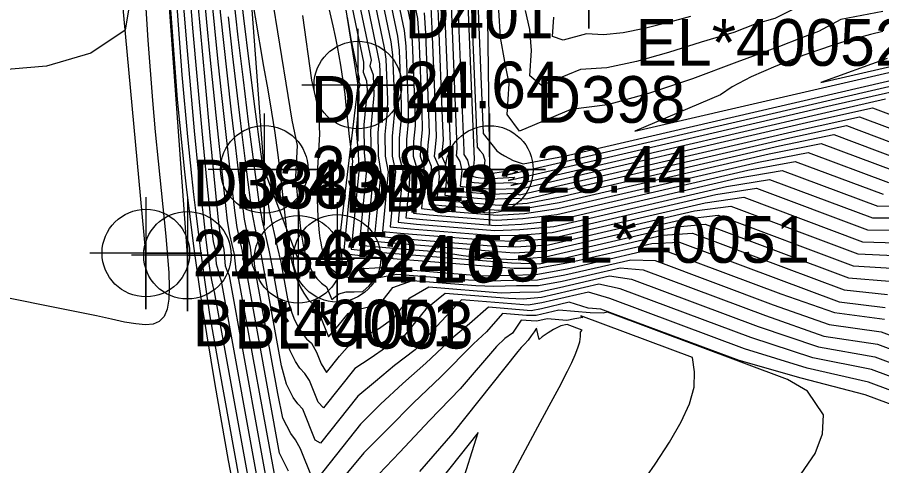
# Model space of a CAD drawing. Extents: x 2356077 to 2359823, y 225951 to 227822.
# Drawn here: x 2356568.93 to 2356615.24, y 227137.25 to 227161.27 of the extents above; entities that cross this region are included whole.
import ezdxf

# ---------------------------------------------------------------- set-up
doc = ezdxf.new("R2010")
doc.units = 0
for name, color, linetype in [('DTM Contours Major', 7, 'Continuous'), ('DTM Contours Minor', 7, 'Continuous'), ('Exist DTM Breakline', 7, 'Continuous'), ('Exist DTM Breakline Cogo Comment', 7, 'Continuous'), ('Exist DTM Breakline Cogo Elevation', 7, 'Continuous'), ('Exist DTM Breakline Cogo Number', 7, 'Continuous'), ('Exist DTM Breakline Cogo Point CELL', 7, 'Continuous'), ('Exist DTM Drainline', 7, 'Continuous'), ('Exist DTM Drainline Cogo Comment', 7, 'Continuous'), ('Exist DTM Drainline Cogo Elevation', 7, 'Continuous'), ('Exist DTM Drainline Cogo Number', 7, 'Continuous'), ('Exist DTM Drainline Cogo Point CELL', 7, 'Continuous'), ('PH Exist DTM Point', 7, 'Continuous')]:
    doc.layers.add(name, color=color, linetype=linetype)

msp = doc.modelspace()

# ---------------------------------------------------------------- linework, layer by layer
at = {"layer": 'DTM Contours Major'}
for points in [[(2356591.048, 227193.105), (2356590.617, 227192.094), (2356591.151, 227190.508), (2356591.195, 227189.386), (2356591.294, 227187.418), (2356591.63, 227181.183), (2356591.789, 227178.003), (2356591.937, 227174.705), (2356592.061, 227171.422), (2356592.147, 227168.285), (2356592.166, 227167.251), (2356592.319, 227166.031), (2356592.738, 227164.022), (2356592.996, 227163.754), (2356593.404, 227153.644), (2356593.317, 227152.755), (2356593.501, 227152.7), (2356593.75, 227152.674), (2356594.363, 227152.625), (2356595.563, 227152.696), (2356595.473, 227152.597), (2356595.228, 227152.531), (2356612.588, 227156.551), (2356616.155, 227157.369)], [(2356581.11, 227135.035), (2356579.76, 227142.44), (2356579.252, 227145.35), (2356578.998, 227147.084), (2356578.77, 227148.753), (2356578.639, 227149.764), (2356578.516, 227150.767), (2356578.398, 227151.771), (2356578.286, 227152.782), (2356578.07, 227154.862), (2356577.766, 227158.19), (2356576.955, 227169.16)], [(2356588.16, 227165.742), (2356589.304, 227160.257), (2356589.387, 227159.492), (2356589.504, 227156.591), (2356589.494, 227155.841), (2356589.393, 227154.811), (2356589.388, 227153.819), (2356589.594, 227153.064), (2356589.516, 227152.203), (2356589.329, 227150.29), (2356590.326, 227150.182), (2356594.51, 227149.848), (2356595.858, 227149.902), (2356597.679, 227150.063), (2356606.933, 227152.206), (2356609.227, 227152.585), (2356614.748, 227150.522), (2356616.285, 227150.532)], [(2356586.338, 227164.364), (2356587.484, 227158.866), (2356587.484, 227158.589), (2356587.453, 227158.326), (2356587.649, 227157.871), (2356587.67, 227157.341), (2356587.494, 227155.513), (2356587.509, 227154.02), (2356587.62, 227152.941), (2356587.24, 227149.057), (2356588.678, 227148.93), (2356591.566, 227148.7), (2356592.819, 227148.517), (2356594.099, 227148.369), (2356595.477, 227148.289), (2356597.226, 227148.441), (2356604.074, 227150.027), (2356605.786, 227150.185), (2356613.461, 227147.317), (2356615.666, 227147.141)], [(2356575.125, 227163.102), (2356574.717, 227160.571), (2356572.872, 227159.342), (2356570.489, 227158.651), (2356567.746, 227158.419)], [(2356583.46, 227136.962), (2356582.986, 227137.919), (2356581.246, 227147.469), (2356581.1, 227147.834), (2356580.999, 227148.74), (2356580.707, 227150.01), (2356580.59, 227150.912), (2356580.281, 227153.566), (2356580.084, 227155.315), (2356579.89, 227157.085), (2356579.701, 227158.875), (2356579.515, 227160.685), (2356579.335, 227162.513)], [(2356581.45, 227162.625), (2356581.672, 227161.265), (2356582.128, 227158.629), (2356582.346, 227157.378), (2356582.546, 227156.19), (2356582.722, 227155.078), (2356582.872, 227154.022), (2356582.995, 227153.051), (2356583.139, 227151.771), (2356583.296, 227150.34), (2356583.337, 227150.001), (2356583.379, 227149.679), (2356583.473, 227149.05), (2356583.526, 227148.744), (2356583.584, 227148.445), (2356583.649, 227148.153), (2356583.707, 227147.916), (2356583.771, 227147.685), (2356583.841, 227147.461), (2356583.917, 227147.244), (2356583.999, 227147.036), (2356584.089, 227146.836), (2356584.279, 227146.487), (2356584.498, 227146.177), (2356584.749, 227145.914), (2356585.03, 227145.589), (2356585.609, 227144.149), (2356586.131, 227144.736), (2356586.667, 227145.41), (2356587.225, 227145.629), (2356587.837, 227145.785), (2356588.478, 227146.068), (2356589.052, 227146.791), (2356590.104, 227147.168), (2356593.501, 227146.897), (2356594.455, 227146.868), (2356595.682, 227146.91), (2356596.857, 227146.91), (2356598.123, 227147.131), (2356601.226, 227147.85), (2356602.457, 227147.743), (2356609.021, 227145.29), (2356612.144, 227144.195), (2356615.023, 227143.755), (2356621.944, 227141.169)], [(2356591.085, 227161.833), (2356591.145, 227160.643), (2356591.333, 227155.978), (2356591.367, 227154.871), (2356591.312, 227154.309), (2356591.271, 227153.836), (2356591.478, 227153.347), (2356591.534, 227152.719), (2356591.415, 227151.502), (2356592.021, 227151.429), (2356594.744, 227151.212), (2356596.245, 227151.311), (2356598.007, 227151.657), (2356609.769, 227154.381), (2356612.679, 227154.982), (2356616.238, 227153.652)], [(2356605.005, 227161.307), (2356603.746, 227160.968), (2356602.531, 227160.662), (2356601.388, 227160.432), (2356600.345, 227160.323), (2356599.432, 227160.382), (2356598.169, 227160.034), (2356597.61, 227160.241), (2356597.681, 227161.281)], [(2356610.921, 227136.82), (2356611.676, 227137.899), (2356612.073, 227138.954), (2356612.116, 227139.974), (2356611.262, 227141.247), (2356610.188, 227141.876), (2356600.558, 227145.474), (2356600.325, 227145.426), (2356599.615, 227145.438), (2356597.944, 227145.572), (2356596.726, 227145.29), (2356596.206, 227145.298), (2356594.92, 227145.401), (2356594.073, 227144.42), (2356593.365, 227143.769), (2356591.623, 227142.01), (2356590.165, 227140.618), (2356588.784, 227139.217), (2356587.502, 227137.943), (2356586.273, 227136.462)]]:
    msp.add_lwpolyline(points, dxfattribs=at)
at = {"layer": 'DTM Contours Minor'}
for points in [[(2356582.716, 227134.133), (2356580.294, 227147.421), (2356580.19, 227147.659), (2356580.079, 227147.944), (2356580.019, 227148.828), (2356579.791, 227149.823), (2356579.694, 227150.578), (2356579.267, 227154.941), (2356578.989, 227157.899), (2356578.625, 227161.976), (2356578.401, 227164.589), (2356578.186, 227167.206), (2356577.985, 227169.762), (2356577.805, 227172.193), (2356577.651, 227174.432), (2356577.555, 227176.002), (2356577.478, 227177.474), (2356577.448, 227178.192), (2356577.305, 227179.655), (2356577.096, 227182.483), (2356577.828, 227184.197), (2356577.324, 227193.358), (2356577.238, 227198.135)], [(2356592.027, 227193.765), (2356591.757, 227193.13), (2356592.205, 227191.121), (2356592.241, 227189.694), (2356592.295, 227187.999), (2356592.502, 227181.942), (2356592.611, 227178.329), (2356592.786, 227174.438), (2356593.212, 227166.087), (2356593.102, 227165.929), (2356593.309, 227165.329), (2356593.482, 227164.499), (2356593.523, 227164.273), (2356593.895, 227155.051), (2356594.621, 227154.117), (2356594.82, 227153.972), (2356595.032, 227153.839), (2356595.258, 227153.717), (2356595.502, 227153.603), (2356595.76, 227153.502), (2356596.032, 227153.412), (2356598.231, 227153.833), (2356617.56, 227158.31)], [(2356581, 227133.643), (2356580.253, 227137.538), (2356579.531, 227141.592), (2356578.878, 227145.615), (2356578.619, 227147.357), (2356578.39, 227149.009), (2356578.186, 227150.592), (2356577.994, 227152.185), (2356577.903, 227152.992), (2356577.52, 227156.867), (2356576.591, 227169.437)], [(2356586.431, 227165.94), (2356587.884, 227158.972), (2356587.82, 227158.661), (2356587.997, 227158.177), (2356588.041, 227157.102), (2356587.856, 227155.186), (2356587.897, 227153.865), (2356588.013, 227152.931), (2356587.658, 227149.311), (2356588.99, 227149.182), (2356592.966, 227148.865), (2356594.215, 227148.759), (2356595.555, 227148.658), (2356597.285, 227148.758), (2356604.647, 227150.463), (2356606.473, 227150.666), (2356613.711, 227147.961), (2356615.79, 227147.828)], [(2356586.866, 227165.875), (2356588.235, 227159.31), (2356588.334, 227158.778), (2356588.407, 227156.97), (2356588.372, 227156.439), (2356588.24, 227155.086), (2356588.268, 227153.845), (2356588.409, 227152.953), (2356588.076, 227149.557), (2356589.321, 227149.432), (2356594.326, 227149.033), (2356595.607, 227148.964), (2356597.389, 227149.086), (2356605.219, 227150.899), (2356607.161, 227151.146), (2356613.962, 227148.605), (2356615.913, 227148.513)], [(2356587.297, 227165.832), (2356588.59, 227159.633), (2356588.685, 227159.021), (2356588.773, 227156.841), (2356588.746, 227156.234), (2356588.624, 227154.993), (2356588.641, 227153.832), (2356588.805, 227152.981), (2356588.494, 227149.802), (2356589.655, 227149.682), (2356594.401, 227149.303), (2356595.677, 227149.284), (2356597.493, 227149.413), (2356605.791, 227151.335), (2356607.849, 227151.626), (2356614.217, 227149.247), (2356616.037, 227149.192)], [(2356587.728, 227165.789), (2356588.946, 227159.947), (2356589.036, 227159.258), (2356589.139, 227156.715), (2356589.12, 227156.035), (2356589.009, 227154.902), (2356589.015, 227153.824), (2356589.202, 227153.016), (2356588.911, 227150.046), (2356589.99, 227149.932), (2356594.46, 227149.575), (2356595.778, 227149.605), (2356597.59, 227149.739), (2356606.362, 227151.771), (2356608.538, 227152.106), (2356614.479, 227149.886), (2356616.161, 227149.865)], [(2356588.593, 227165.69), (2356589.661, 227160.567), (2356589.739, 227159.723), (2356589.87, 227156.468), (2356589.869, 227155.648), (2356589.778, 227154.717), (2356589.763, 227153.818), (2356589.968, 227153.119), (2356589.919, 227152.302), (2356589.746, 227150.533), (2356590.662, 227150.431), (2356594.556, 227150.121), (2356595.938, 227150.194), (2356597.759, 227150.385), (2356607.502, 227152.642), (2356609.917, 227153.065), (2356615.026, 227151.156), (2356616.409, 227151.192)], [(2356589.026, 227165.635), (2356590.018, 227160.878), (2356590.09, 227159.953), (2356590.236, 227156.346), (2356590.244, 227155.455), (2356590.162, 227154.62), (2356590.137, 227153.82), (2356590.343, 227153.175), (2356590.323, 227152.403), (2356590.163, 227150.776), (2356591, 227150.681), (2356594.599, 227150.394), (2356596.018, 227150.482), (2356597.832, 227150.706), (2356608.071, 227153.077), (2356610.608, 227153.544), (2356615.313, 227151.786)], [(2356589.453, 227165.61), (2356590.374, 227161.196), (2356590.442, 227160.184), (2356590.601, 227156.224), (2356590.618, 227155.261), (2356590.546, 227154.518), (2356590.512, 227153.821), (2356590.719, 227153.228), (2356590.726, 227152.504), (2356590.581, 227151.018), (2356591.339, 227150.93), (2356594.647, 227150.667), (2356596.098, 227150.763), (2356597.897, 227151.024), (2356608.639, 227153.512), (2356611.299, 227154.023), (2356615.613, 227152.411)], [(2356593.179, 227163.872), (2356593.565, 227154.316), (2356593.715, 227154.127), (2356593.878, 227153.95), (2356593.972, 227153.608), (2356593.951, 227153.278), (2356593.917, 227152.938), (2356594.282, 227152.909), (2356595.438, 227153.076), (2356595.728, 227153.002), (2356595.425, 227152.886), (2356595.171, 227152.821), (2356616.86, 227157.843)], [(2356575.707, 227163.476), (2356575.924, 227160.037), (2356576.171, 227156.803), (2356576.321, 227155.126), (2356576.473, 227153.558), (2356576.882, 227149.55), (2356576.981, 227148.459), (2356577.045, 227147.584), (2356577.071, 227146.82), (2356577.047, 227146.171), (2356576.958, 227145.643), (2356576.792, 227145.241), (2356576.534, 227144.97), (2356576.208, 227144.836), (2356575.792, 227144.8), (2356575.282, 227144.842), (2356574.678, 227144.946), (2356573.975, 227145.095), (2356573.172, 227145.271), (2356571.57, 227145.602), (2356567.735, 227146.367)], [(2356582.068, 227135.052), (2356579.866, 227147.13), (2356579.787, 227147.386), (2356579.703, 227147.683), (2356579.613, 227148.043), (2356579.542, 227148.818), (2356579.44, 227149.263), (2356579.358, 227149.958), (2356579.085, 227152.568), (2356578.83, 227155.182), (2356578.581, 227157.909), (2356578.339, 227160.689), (2356578.099, 227163.587)], [(2356582.851, 227136.026), (2356580.774, 227147.422), (2356580.65, 227147.723), (2356580.562, 227148.555), (2356580.316, 227149.626), (2356580.189, 227150.365), (2356579.921, 227152.823), (2356579.583, 227156.032), (2356579.255, 227159.318), (2356579.094, 227161.009), (2356578.877, 227163.371)], [(2356580.77, 227163.704), (2356581.055, 227161.225), (2356581.352, 227158.748), (2356581.655, 227156.339), (2356581.958, 227154.063), (2356582.119, 227152.913), (2356582.28, 227151.82), (2356582.447, 227150.786), (2356582.863, 227148.975), (2356583.043, 227148.149), (2356583.401, 227146.184), (2356583.564, 227145.636), (2356583.747, 227145.16), (2356583.946, 227144.74), (2356584.174, 227144.361), (2356584.424, 227144.048), (2356584.698, 227143.806), (2356584.96, 227143.324), (2356585.211, 227142.699), (2356585.49, 227142.238), (2356586.195, 227143.125), (2356586.865, 227143.88), (2356587.547, 227144.206), (2356588.292, 227144.585), (2356589.113, 227145.177), (2356589.957, 227146.239), (2356590.976, 227146.822), (2356594.851, 227146.513), (2356595.856, 227146.549), (2356596.916, 227146.561), (2356597.985, 227146.796), (2356600.66, 227147.415), (2356601.829, 227147.241), (2356608.622, 227144.702), (2356611.85, 227143.612), (2356614.868, 227143.076), (2356622.032, 227140.399)], [(2356592.486, 227163.152), (2356592.851, 227154.124), (2356592.848, 227153.913), (2356593.058, 227153.612), (2356593.153, 227153.169), (2356593.084, 227152.463), (2356593.402, 227152.426), (2356594.175, 227152.364), (2356595.374, 227152.424), (2356595.77, 227152.356), (2356595.376, 227152.261), (2356612.013, 227156.115), (2356615.454, 227156.894)], [(2356581.888, 227133.402), (2356579.49, 227146.562), (2356579.425, 227146.851), (2356579.358, 227147.183), (2356579.286, 227147.58), (2356579.209, 227148.08), (2356579.052, 227149.354), (2356578.917, 227150.519), (2356578.788, 227151.673), (2356578.666, 227152.827), (2356578.431, 227155.185), (2356578.316, 227156.412), (2356578.045, 227159.466), (2356577.779, 227162.682)], [(2356622.118, 227139.629), (2356614.702, 227142.401), (2356611.554, 227143.028), (2356608.237, 227144.109), (2356601.229, 227146.728), (2356600.094, 227146.981), (2356597.007, 227146.266), (2356596.031, 227146.161), (2356595.242, 227146.205), (2356591.851, 227146.475), (2356590.826, 227145.643), (2356589.666, 227144.207), (2356588.715, 227143.594), (2356587.83, 227142.994), (2356587.015, 227142.463), (2356585.335, 227140.353), (2356585.053, 227140.651), (2356584.588, 227141.808), (2356584.329, 227142.19), (2356584.071, 227142.476), (2356583.834, 227142.834), (2356583.558, 227143.395), (2356583.309, 227144.059), (2356582.61, 227147.892), (2356582.446, 227148.701), (2356582.063, 227150.37), (2356581.894, 227151.372), (2356581.746, 227152.43), (2356581.598, 227153.529), (2356581.321, 227155.67), (2356581.045, 227157.91), (2356580.774, 227160.203), (2356580.513, 227162.503)], [(2356582.53, 227162.587), (2356583.429, 227157.085), (2356583.641, 227155.763), (2356583.93, 227154.397), (2356583.836, 227152.722), (2356583.996, 227150.968), (2356584.052, 227150.437), (2356584.111, 227149.943), (2356584.177, 227149.486), (2356584.253, 227149.063), (2356584.341, 227148.675), (2356584.443, 227148.319), (2356584.594, 227147.921), (2356584.773, 227147.573), (2356584.984, 227147.275), (2356585.226, 227147.029), (2356585.503, 227146.835), (2356585.787, 227146.148), (2356586.151, 227146.451), (2356586.548, 227146.566), (2356586.972, 227146.562), (2356587.438, 227146.586), (2356587.779, 227146.879), (2356588.116, 227147.303), (2356589.243, 227147.513), (2356593.099, 227147.206), (2356594.154, 227147.15), (2356595.509, 227147.194), (2356596.804, 227147.204), (2356598.263, 227147.467), (2356601.795, 227148.285), (2356603.109, 227148.237), (2356609.434, 227145.873), (2356612.431, 227144.817), (2356615.208, 227144.423), (2356621.856, 227141.939)], [(2356585.427, 227162.617), (2356585.845, 227160.804), (2356585.961, 227160.246), (2356586.067, 227159.71), (2356586.163, 227159.194), (2356586.248, 227158.696), (2356586.325, 227158.216), (2356586.392, 227157.751), (2356586.471, 227157.145), (2356586.538, 227156.559), (2356586.715, 227154.877), (2356586.78, 227154.325), (2356586.886, 227153.561), (2356586.797, 227152.572), (2356586.409, 227148.607), (2356587.946, 227148.435), (2356595.557, 227147.828), (2356596.776, 227147.836), (2356598.578, 227148.147), (2356602.926, 227149.154), (2356604.416, 227149.223), (2356612.971, 227146.026), (2356615.419, 227145.718)], [(2356591.792, 227162.486), (2356592.115, 227154.482), (2356592.054, 227153.842), (2356592.248, 227153.473), (2356592.344, 227152.947), (2356592.25, 227151.984), (2356592.709, 227151.928), (2356594.341, 227151.797), (2356595.628, 227151.842), (2356595.837, 227151.761), (2356610.884, 227155.246), (2356614.059, 227155.941), (2356616.874, 227154.889)], [(2356592.139, 227162.815), (2356592.483, 227154.296), (2356592.462, 227153.997), (2356592.449, 227153.858), (2356592.645, 227153.54), (2356592.749, 227153.062), (2356592.667, 227152.223), (2356593.055, 227152.177), (2356594.481, 227152.063), (2356595.749, 227152.101), (2356595.571, 227152.003), (2356611.449, 227155.68), (2356614.756, 227156.417), (2356617.177, 227155.512)], [(2356584.721, 227136.597), (2356584.098, 227138.147), (2356583.843, 227138.645), (2356583.591, 227138.967), (2356583.151, 227139.801), (2356582.883, 227141.12), (2356581.709, 227147.561), (2356581.536, 227147.987), (2356581.428, 227148.959), (2356581.27, 227149.648), (2356581.105, 227150.462), (2356580.858, 227152.417), (2356580.632, 227154.283), (2356580.408, 227156.191), (2356580.189, 227158.129), (2356579.975, 227160.085), (2356579.769, 227162.046)], [(2356591.439, 227162.157), (2356591.496, 227160.873), (2356591.699, 227155.854), (2356591.742, 227154.677), (2356591.66, 227153.845), (2356591.862, 227153.41), (2356591.939, 227152.832), (2356591.832, 227151.743), (2356592.363, 227151.679), (2356594.204, 227151.532), (2356595.495, 227151.58), (2356596.22, 227151.546), (2356610.316, 227154.811), (2356613.361, 227155.464), (2356616.574, 227154.263)], [(2356590.729, 227161.513), (2356590.793, 227160.413), (2356590.967, 227156.101), (2356590.993, 227155.066), (2356590.929, 227154.415), (2356590.89, 227153.827), (2356591.096, 227153.287), (2356591.13, 227152.61), (2356590.998, 227151.26), (2356591.68, 227151.18), (2356594.693, 227150.94), (2356596.176, 227151.041), (2356597.956, 227151.342), (2356609.206, 227153.947), (2356611.99, 227154.502), (2356615.919, 227153.034)], [(2356615.297, 227161.583), (2356613.054, 227161.143), (2356611.86, 227160.499), (2356610.857, 227160.13), (2356609.766, 227159.694), (2356607.479, 227158.858), (2356605.103, 227157.978), (2356602.752, 227157.179), (2356600.544, 227156.586), (2356598.593, 227156.322), (2356595.834, 227155.171), (2356595.174, 227156.053), (2356595.287, 227157.701), (2356595.053, 227158.907), (2356594.816, 227160.192), (2356594.733, 227161.652)], [(2356610.802, 227161.841), (2356609.518, 227161.208), (2356608.493, 227160.92), (2356607.314, 227160.46), (2356605.577, 227159.925), (2356603.819, 227159.376), (2356602.108, 227158.895), (2356600.513, 227158.565), (2356599.101, 227158.471), (2356597.012, 227157.607), (2356596.391, 227158.134), (2356596.483, 227159.481), (2356596.384, 227160.607), (2356596.155, 227161.622)], [(2356622.201, 227138.861), (2356614.537, 227141.725), (2356611.249, 227142.466), (2356607.888, 227143.502), (2356600.675, 227146.197), (2356599.53, 227146.546), (2356597.028, 227145.967), (2356596.308, 227145.843), (2356592.731, 227146.129), (2356591.632, 227144.968), (2356590.244, 227143.456), (2356589.147, 227142.61), (2356588.118, 227141.768), (2356587.173, 227140.975), (2356585.178, 227138.464), (2356584.89, 227138.617), (2356584.223, 227140.274), (2356583.96, 227140.57), (2356583.714, 227140.912), (2356583.358, 227141.611), (2356583.094, 227142.598), (2356582.164, 227147.704), (2356582.016, 227148.487), (2356581.67, 227149.993), (2356581.501, 227150.921), (2356581.23, 227152.981), (2356580.978, 227154.985), (2356580.729, 227157.057), (2356580.484, 227159.169), (2356580.246, 227161.296)], [(2356584.211, 227161.366), (2356584.701, 227157.903), (2356585.065, 227156.256), (2356585.115, 227155.004), (2356584.978, 227152.578), (2356584.996, 227151.514), (2356585.042, 227150.558), (2356585.112, 227149.715), (2356585.146, 227149.445), (2356585.185, 227149.191), (2356585.231, 227148.954), (2356585.283, 227148.734), (2356585.344, 227148.53), (2356585.414, 227148.344), (2356585.513, 227148.138), (2356585.628, 227147.957), (2356585.76, 227147.799), (2356585.91, 227147.665), (2356586.079, 227147.552), (2356586.267, 227147.459), (2356586.475, 227147.385), (2356586.703, 227147.327), (2356586.814, 227147.354), (2356587.162, 227147.792), (2356588.393, 227147.858), (2356593.86, 227147.422), (2356595.293, 227147.463), (2356596.712, 227147.489), (2356598.393, 227147.801), (2356602.362, 227148.72), (2356603.768, 227148.728), (2356609.846, 227146.457), (2356612.706, 227145.45), (2356615.389, 227145.093)], [(2356586.607, 227161.279), (2356586.788, 227160.18), (2356587.249, 227157.969), (2356587.235, 227157.805), (2356587.296, 227157.669), (2356587.219, 227157.436), (2356587.234, 227157.262), (2356587.237, 227157.072), (2356587.232, 227156.858), (2356587.089, 227155.167), (2356587.201, 227154.032), (2356587.233, 227153.003), (2356586.826, 227148.85), (2356588.287, 227148.685), (2356595.414, 227148.116), (2356596.913, 227148.065), (2356603.499, 227149.59), (2356605.099, 227149.705), (2356613.223, 227146.669), (2356615.546, 227146.426)], [(2356615.298, 227160.502), (2356614.647, 227160.343), (2356613.987, 227160.169), (2356613.317, 227159.979), (2356612.64, 227159.773), (2356611.062, 227159.237), (2356609.561, 227158.657), (2356608.245, 227158.079), (2356607.226, 227157.547), (2356606.612, 227157.107), (2356602.024, 227155.161), (2356618.635, 227159.008)], [(2356615.543, 227159.052), (2356611.984, 227157.771), (2356619.351, 227159.477)], [(2356622.279, 227138.095), (2356614.362, 227141.053), (2356610.923, 227141.933), (2356607.598, 227142.886), (2356603.95, 227144.236), (2356600.191, 227145.641), (2356599.51, 227145.681), (2356598.491, 227146.003), (2356597.009, 227145.659), (2356596.469, 227145.554), (2356594.171, 227145.737), (2356593.155, 227144.843), (2356592.321, 227144.144), (2356590.827, 227142.737), (2356589.579, 227141.648), (2356588.399, 227140.545), (2356587.325, 227139.477), (2356585.014, 227136.567)], [(2356602.207, 227136.046), (2356603.106, 227137.334), (2356603.88, 227138.514), (2356604.505, 227139.592), (2356604.953, 227140.573), (2356605.197, 227141.465), (2356605.21, 227142.274), (2356605.102, 227143.039), (2356599.128, 227145.272), (2356599.231, 227145.181), (2356598.801, 227145.117), (2356598.371, 227145.028), (2356597.317, 227145.123), (2356596.764, 227144.996), (2356596.46, 227145.001), (2356595.92, 227145.045), (2356595.459, 227144.346), (2356595.06, 227144.06), (2356594.604, 227143.638), (2356592.656, 227141.363), (2356591.022, 227139.676), (2356589.434, 227137.968), (2356587.932, 227136.411)], [(2356595.436, 227136.754), (2356596.151, 227138.106), (2356596.82, 227139.34), (2356597.428, 227140.453), (2356597.963, 227141.443), (2356598.412, 227142.309), (2356598.636, 227142.772), (2356598.82, 227143.189), (2356598.962, 227143.559), (2356599.061, 227143.885), (2356599.112, 227144.165), (2356599.113, 227144.399), (2356599.187, 227144.512), (2356598.391, 227144.81), (2356598.057, 227144.741), (2356597.658, 227144.548), (2356597.516, 227144.463), (2356597.368, 227144.367), (2356597.215, 227144.261), (2356597.056, 227144.144), (2356596.893, 227144.016), (2356596.744, 227144.615), (2356596.621, 227144.421), (2356596.469, 227144.204), (2356596.296, 227143.979), (2356596.111, 227143.76), (2356595.931, 227143.579), (2356595.739, 227143.376), (2356592.258, 227138.996), (2356590.486, 227136.943)], [(2356592.67, 227136.028), (2356593.627, 227139.026), (2356590.594, 227135.208)]]:
    msp.add_lwpolyline(points, dxfattribs=at)
at = {"layer": 'Exist DTM Breakline'}
for points in [[(2356575.82, 227148.639), (2356572.681, 227182.58), (2356573.963, 227212.061), (2356577.748, 227240.207), (2356581.287, 227243.662), (2356587.377, 227239.444), (2356592.648, 227232.822), (2356591.439, 227218.21), (2356593.678, 227194.877), (2356594.225, 227153.117)], [(2356584.547, 227174.106), (2356587.176, 227157.639), (2356586.067, 227148.362), (2356583.973, 227148.306), (2356582.166, 227153.121), (2356580.59, 227174.043), (2356580.208, 227182.104)]]:
    msp.add_lwpolyline(points, dxfattribs=at)
at = {"layer": 'Exist DTM Breakline Cogo Point CELL'}
for points in [[(2356599.546, 227166.669), (2356599.546, 227160.669), (2356599.546, 227163.669), (2356602.546, 227163.669), (2356596.546, 227163.669)], [(2356587.176, 227160.639), (2356587.176, 227154.639), (2356587.176, 227157.639), (2356590.176, 227157.639), (2356584.176, 227157.639)], [(2356582.166, 227156.121), (2356582.166, 227150.121), (2356582.166, 227153.121), (2356585.166, 227153.121), (2356579.166, 227153.121)], [(2356594.225, 227156.117), (2356594.225, 227150.117), (2356594.225, 227153.117), (2356597.225, 227153.117), (2356591.225, 227153.117)], [(2356575.82, 227151.639), (2356575.82, 227145.639), (2356575.82, 227148.639), (2356578.82, 227148.639), (2356572.82, 227148.639)], [(2356583.973, 227151.306), (2356583.973, 227145.306), (2356583.973, 227148.306), (2356586.973, 227148.306), (2356580.973, 227148.306)], [(2356586.067, 227151.362), (2356586.067, 227145.362), (2356586.067, 227148.362), (2356589.067, 227148.362), (2356583.067, 227148.362)]]:
    msp.add_lwpolyline(points, dxfattribs=at)
for centre in [(2356587.176, 227157.639), (2356582.166, 227153.121), (2356594.225, 227153.117), (2356575.82, 227148.639), (2356583.973, 227148.306), (2356586.067, 227148.362)]:
    msp.add_circle(centre, 2.344, dxfattribs=at)
at = {"layer": 'Exist DTM Drainline'}
msp.add_lwpolyline([(2356578.049, 227148.523), (2356575.562, 227182.67), (2356576.732, 227212.358), (2356580.297, 227238.787)], dxfattribs=at)
at = {"layer": 'Exist DTM Drainline Cogo Point CELL'}
msp.add_lwpolyline([(2356578.049, 227151.523), (2356578.049, 227145.523), (2356578.049, 227148.523), (2356581.049, 227148.523), (2356575.049, 227148.523)], dxfattribs=at)
msp.add_circle((2356578.049, 227148.523), 2.344, dxfattribs=at)
at = {"layer": 'PH Exist DTM Point'}
msp.add_line((2356596.792, 227144.698), (2356596.792, 227144.698), dxfattribs=at)

# ---------------------------------------------------------------- texts
at = {"layer": 'Exist DTM Breakline Cogo Comment'}
for s, p in [('EL*40052', (2356602.046, 227158.669)), ('EL*40051', (2356596.725, 227148.117)), ('BL*40051', (2356578.32, 227143.639))]:
    msp.add_text(s, height=2.5, dxfattribs=at).set_placement(p)
at = {"layer": 'Exist DTM Breakline Cogo Elevation'}
for s, p in [('24.64', (2356589.676, 227156.389)), ('23.81', (2356584.666, 227151.871)), ('28.44', (2356596.725, 227151.867)), ('21.84', (2356578.32, 227147.389)), ('24.10', (2356586.473, 227147.056)), ('24.53', (2356588.567, 227147.112))]:
    msp.add_text(s, height=2.5, dxfattribs=at).set_placement(p)
at = {"layer": 'Exist DTM Breakline Cogo Number'}
for s, p in [('D401', (2356589.676, 227160.139)), ('D404', (2356584.666, 227155.621)), ('D398', (2356596.725, 227155.617)), ('D384', (2356578.32, 227151.139)), ('D403', (2356586.473, 227150.806)), ('D402', (2356588.567, 227150.862))]:
    msp.add_text(s, height=2.5, dxfattribs=at).set_placement(p)
at = {"layer": 'Exist DTM Drainline Cogo Comment'}
msp.add_text('BL*4003', height=2.5, dxfattribs=at).set_placement((2356580.549, 227143.523))
at = {"layer": 'Exist DTM Drainline Cogo Elevation'}
msp.add_text('21.65', height=2.5, dxfattribs=at).set_placement((2356580.549, 227147.273))
at = {"layer": 'Exist DTM Drainline Cogo Number'}
msp.add_text('D383', height=2.5, dxfattribs=at).set_placement((2356580.549, 227151.023))

doc.saveas('drawing.dxf')
